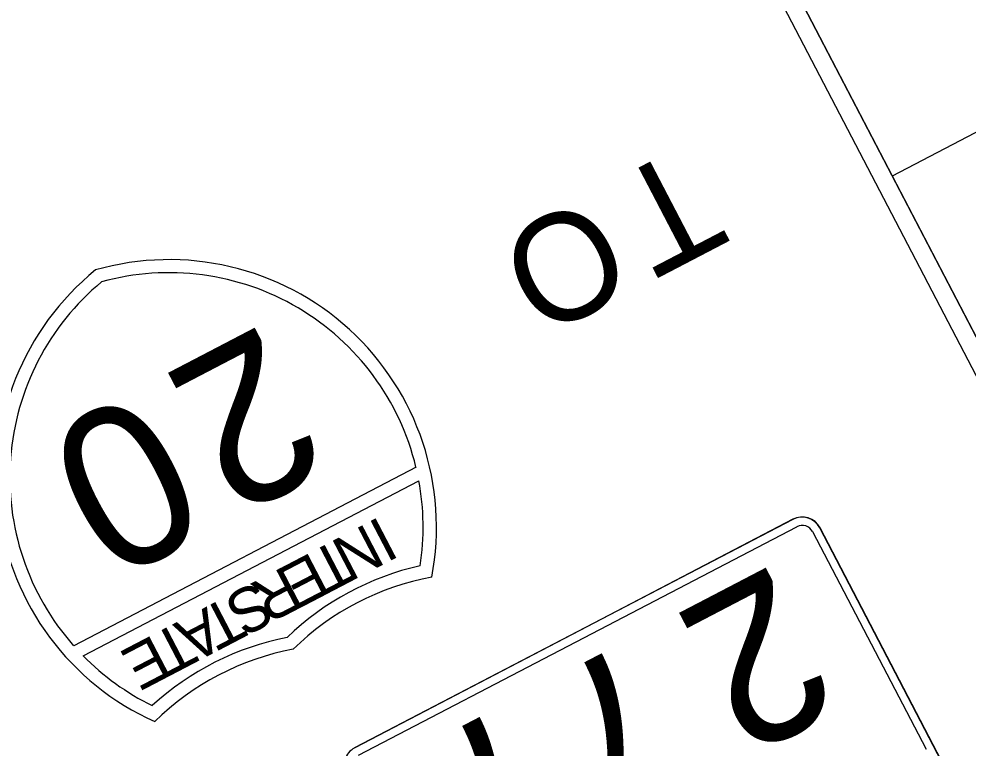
# Model space of a CAD drawing. Extents: x 2001876 to 2025694, y 804561 to 868938.
# Drawn here: x 2011944.7 to 2012079.6, y 823747.6 to 823851.2 of the extents above; entities that cross this region are included whole.
import ezdxf

# ---------------------------------------------------------------- set-up
doc = ezdxf.new("R2010")
doc.units = 0
doc.layers.add('TR SN EXTRUDED PANEL SIGNS- MOUNTED OVERHEAD', color=7, linetype='Continuous')

msp = doc.modelspace()

# ---------------------------------------------------------------- linework, layer by layer
at = {"layer": 'TR SN EXTRUDED PANEL SIGNS- MOUNTED OVERHEAD'}
for p, q in [((2012110.68, 823850.67), (2012068.85, 823828.85)), ((2012001.16, 823787.47), (2011952.5, 823762.1)), ((2011953.84, 823760.65), (2012001.57, 823785.55)), ((2012054.71, 823780.05), (2011992.41, 823747.56)), ((2012055.29, 823779.01), (2012055.29, 823779.01)), ((2012057.53, 823778.31), (2012057.53, 823778.31)), ((2012057.53, 823778.31), (2012073.67, 823747.37)), ((2012077.01, 823743.46), (2012058.55, 823778.84)), ((2012058.59, 823778.86), (2012058.59, 823778.86)), ((2012023.36, 823763.7), (2011992.44, 823747.57)), ((2011992.44, 823747.57), (2011992.44, 823747.57))]:
    msp.add_line(p, q, dxfattribs=at)
for points in [[(2012114.54, 823741.25), (2011831.52, 823593.64), (2011740.15, 823768.85), (2012023.17, 823916.46)], [(2012105.27, 823753.56), (2012042.01, 823874.85), (2012044.25, 823876.02), (2012107.51, 823754.73), (2012105.27, 823753.56)]]:
    msp.add_lwpolyline(points, close=True, dxfattribs=at)
for points in [[(2012054.74, 823780.06), (2012054.74, 823780.06), (2012023.36, 823763.7)], [(2011992.99, 823746.52), (2011992.99, 823746.52), (2012023.91, 823762.64), (2012055.29, 823779.01)], [(2012077.04, 823743.48), (2012077.04, 823743.48), (2012058.59, 823778.86)]]:
    msp.add_lwpolyline(points, dxfattribs=at)
for centre, radius, start, end in [((2011966.07, 823778.97), 38, 349.2134, 106.0074), ((2011979.55, 823786), 38, 129.0815, 245.8755), ((2011966.06, 823779.01), 36.1, 13.5601, 105.4069), ((2011979.52, 823786.03), 36.1, 129.682, 221.5283), ((2011966.07, 823778.97), 36.1, 351.2216, 10.4947), ((2012056.03, 823777.52), 2.85, 27.5448, 117.5445), ((2012056.06, 823777.54), 2.85, 27.5448, 117.5445), ((2012056.06, 823777.54), 1.66, 27.5448, 117.5445), ((2012010.51, 823734.53), 39.9, 102.6825, 133.9236), ((2012010.36, 823734.5), 38, 100.5534, 134.5355), ((2011990.56, 823724.13), 39.9, 101.1653, 132.4064), ((2011979.55, 823786), 36.1, 224.5938, 243.8672), ((2011990.67, 823724.23), 38, 100.5534, 134.5355), ((2011993.76, 823745.05), 2.85, 117.5445, 207.5447)]:
    msp.add_arc(centre, radius, start, end, dxfattribs=at)

# ---------------------------------------------------------------- texts
for s, height, p in [('T', 15.2, (2012039.12, 823833.35)), ('O', 15.2, (2012025.87, 823826.44)), ('2', 22.8, (2011979.59, 823808.01)), ('0', 22.8, (2011962.21, 823798.95)), ('N', 6.33, (2011994.14, 823779.53)), ('I', 6.33, (2011996.11, 823780.56)), ('T', 6.33, (2011990.12, 823777.43)), ('E', 6.33, (2011986.37, 823775.47)), ('R', 6.33, (2011982.61, 823773.52)), ('2', 22.8, (2012052.23, 823773.9)), ('S', 6.33, (2011978.59, 823771.42)), ('A', 6.33, (2011971.45, 823767.69)), ('T', 6.33, (2011974.57, 823769.32)), ('T', 6.33, (2011967.62, 823765.7)), ('E', 6.33, (2011963.86, 823763.74)), ('7', 22.8, (2012032.37, 823763.54)), ('7', 22.8, (2012015.01, 823754.49))]:
    msp.add_text(s, height=height, rotation=207.5444, dxfattribs=at).set_placement(p)

doc.saveas('drawing.dxf')
